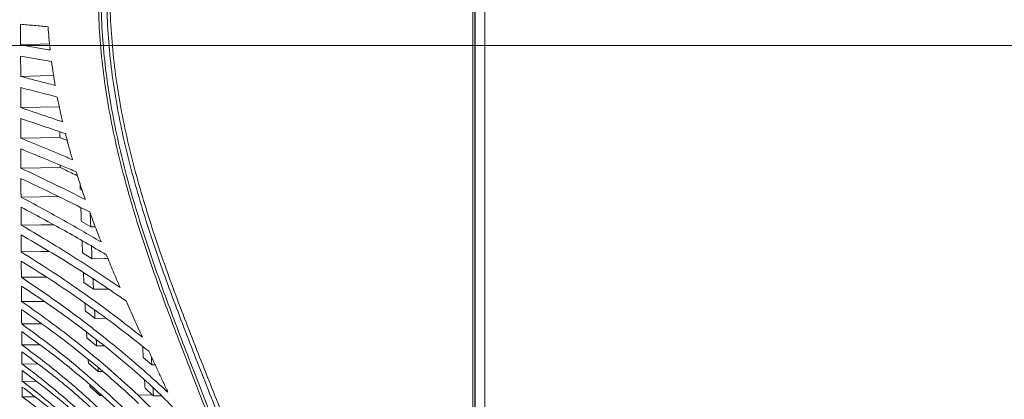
# Model space of a CAD drawing. Header units: millimetres. Extents: x 0 to 1118, y 0 to 864.
# Tile 489 of 512: x 766 to 831, y 596 to 621. Entities that reach past the tile are written whole.
import ezdxf

# ---------------------------------------------------------------- set-up
doc = ezdxf.new("R2010")
doc.units = ezdxf.units.MM
doc.styles.add('SLDTEXTSTYLE0', font='TXT', dxfattribs={"width": 0.605})
doc.dimstyles.new('SLDDIMSTYLE4', dxfattribs={"dimtxt": 3.175, "dimasz": 3.302, "dimexe": 0, "dimexo": 0.0625, "dimgap": 0.79375, "dimtad": 0, "dimtih": 1, "dimtoh": 1, "dimlfac": 4, "dimrnd": 1e-09, "dimzin": 4, "dimdsep": 46, "dimtxsty": 'SLDTEXTSTYLE0', "dimsah": 1, "dimcen": 0.09, "dimadec": 0, "dimazin": 1, "dimtfac": 1, "dimtofl": 0, "dimtmove": 0, "dimatfit": 3, "dimfxl": 1, "dimfrac": 2, "dimtolj": 1, "dimtzin": 12, "dimarcsym": 0})
doc.dimstyles.new('SLDDIMSTYLE8', dxfattribs={"dimtxt": 3.175, "dimasz": 3.302, "dimexe": 0, "dimexo": 0.0625, "dimgap": 0.79375, "dimtad": 0, "dimtih": 1, "dimtoh": 1, "dimlfac": 4, "dimrnd": 1e-09, "dimzin": 12, "dimdsep": 46, "dimtxsty": 'SLDTEXTSTYLE0', "dimsah": 1, "dimcen": 0.09, "dimadec": 0, "dimazin": 3, "dimtfac": 1, "dimtofl": 0, "dimtmove": 0, "dimatfit": 3, "dimfxl": 1, "dimfrac": 2, "dimtolj": 1, "dimtzin": 12, "dimarcsym": 0})

# ---------------------------------------------------------------- blocks, each defined once
blk = doc.blocks.new('_D_28')
at = {"color": 7, "linetype": 'Continuous', "lineweight": 0}
for p, q in [((876.035, 617.934), (876.035, 526.514)), ((796.035, 542.934), (796.035, 526.514)), ((796.035, 528.114), (834.58, 528.114)), ((876.035, 528.114), (837.49, 528.114))]:
    blk.add_line(p, q, dxfattribs=at)
for points in [[(796.035, 528.114), (799.337, 527.606), (799.337, 528.622)], [(876.035, 528.114), (872.733, 528.622), (872.733, 527.606)]]:
    blk.add_solid(points, dxfattribs=at)
at = {"color": 7, "linetype": 'Continuous', "lineweight": 0, "insert": (834.58, 529.771), "char_height": 3.175, "attachment_point": 1, "style": 'SLDTEXTSTYLE0'}
blk.add_mtext('B', dxfattribs=at)
blk = doc.blocks.new('_D_29')
at = {"color": 7, "linetype": 'Continuous', "lineweight": 0}
for p, q in [((874.435, 619.534), (698.437, 619.534)), ((700.037, 619.534), (700.037, 584.47)), ((700.037, 544.534), (700.037, 579.598)), ((794.435, 544.534), (698.437, 544.534))]:
    blk.add_line(p, q, dxfattribs=at)
for points in [[(700.037, 619.534), (699.529, 616.232), (700.545, 616.232)], [(700.037, 544.534), (700.545, 547.836), (699.529, 547.836)]]:
    blk.add_solid(points, dxfattribs=at)
at = {"color": 7, "linetype": 'Continuous', "lineweight": 0, "insert": (698.463, 583.69), "char_height": 3.175, "attachment_point": 1, "style": 'SLDTEXTSTYLE0'}
blk.add_mtext('C', dxfattribs=at)
blk = doc.blocks.new('_D_35')
at = {"color": 7, "linetype": 'Continuous', "lineweight": 0}
for p, q in [((794.435, 677.284), (669.723, 677.284)), ((671.323, 677.284), (671.323, 613.345)), ((671.323, 544.534), (671.323, 608.473)), ((791.287, 544.534), (669.723, 544.534))]:
    blk.add_line(p, q, dxfattribs=at)
for points in [[(671.323, 677.284), (670.815, 673.982), (671.831, 673.982)], [(671.323, 544.534), (671.831, 547.836), (670.815, 547.836)]]:
    blk.add_solid(points, dxfattribs=at)
at = {"color": 7, "linetype": 'Continuous', "lineweight": 0, "insert": (664.653, 612.565), "char_height": 3.175, "attachment_point": 1, "style": 'SLDTEXTSTYLE0'}
blk.add_mtext('531.00', dxfattribs=at)

msp = doc.modelspace()

# ---------------------------------------------------------------- linework, layer by layer
at = {"color": 7, "linetype": 'Continuous', "lineweight": 15}
for p, q in [((796.1598, 549.5256), (796.1598, 672.2922)), ((796.2973, 672.3181), (796.2973, 549.4997)), ((769.4235, 613.2694), (768.9423, 613.4678)), ((770.2853, 610.0561), (770.2752, 610.3856)), ((770.4037, 609.9971), (770.2853, 610.0561)), ((770.9747, 607.5743), (770.3575, 607.9266)), ((770.9747, 607.5743), (771.2721, 607.5784)), ((771.0615, 605.4749), (770.438, 605.8725)), ((771.1564, 603.4628), (770.5261, 603.9039)), ((771.2579, 601.5479), (770.6205, 602.0302)), ((771.2579, 601.5479), (771.9763, 601.5506)), ((771.3641, 599.7394), (770.7194, 600.2608)), ((767.6236, 599.7966), (766.434, 599.8043)), ((771.3641, 599.7394), (771.8646, 599.7396)), ((774.9947, 598.4931), (774.4365, 598.9754)), ((767.5012, 598.5318), (766.4448, 598.5422)), ((770.8214, 598.604), (770.806, 598.8452)), ((771.4734, 598.0463), (770.8214, 598.604)), ((771.4734, 598.0463), (771.4563, 598.3016)), ((774.9947, 598.4931), (775.2179, 598.494)), ((771.4734, 598.0463), (771.7627, 598.0455)), ((767.3967, 597.3888), (766.4558, 597.4012)), ((770.9247, 597.0681), (770.9176, 597.17)), ((771.5836, 596.4768), (770.9247, 597.0681)), ((775.0297, 596.512), (774.5518, 596.9594)), ((767.2893, 596.3735), (766.4667, 596.3869)), ((771.5836, 596.4768), (771.5762, 596.5789)), ((771.5836, 596.4768), (771.6908, 596.4761)), ((775.0297, 596.512), (775.1076, 596.4381)), ((775.6449, 596.4383), (775.1076, 596.4381))]:
    msp.add_line(p, q, dxfattribs=at)
at = {"color": 9, "linetype": 'Continuous', "lineweight": 0}
for p, q in [((796.2848, 672.4964), (796.2848, 549.3214)), ((796.9473, 672.3181), (796.9473, 549.4997)), ((775.0297, 596.512), (774.0968, 596.4891))]:
    msp.add_line(p, q, dxfattribs=at)
at = {"color": 7, "linetype": 'Continuous', "lineweight": 15, "flags": 128}
for points in [[(768.2591, 619.6256), (767.6406, 619.6077), (766.3555, 619.5706)], [(768.5263, 617.5434), (767.6444, 617.5204), (766.3587, 617.4869)], [(768.8998, 615.4907), (767.6493, 615.4618), (766.3629, 615.432)], [(768.9423, 613.4678), (767.6551, 613.4419), (766.3678, 613.416)], [(768.9499, 611.4924), (767.6617, 611.4705), (766.3734, 611.4487)], [(768.8571, 609.5736), (767.6694, 609.5573), (766.38, 609.5396)], [(768.5153, 607.7203), (767.6779, 607.7116), (766.3872, 607.6981)], [(768.2403, 605.9463), (767.6873, 605.9423), (766.3952, 605.9332)], [(771.0615, 605.4749), (771.86, 605.4832), (772.1053, 605.4858)], [(768.067, 604.2595), (767.6977, 604.2582), (766.4041, 604.2534)], [(771.1564, 603.4628), (771.9555, 603.4685), (772.16, 603.4699)], [(767.9055, 602.6673), (767.7087, 602.6673), (766.4134, 602.6669)], [(767.7565, 601.1773), (767.7206, 601.1774), (766.4235, 601.1814)]]:
    msp.add_lwpolyline(points, dxfattribs=at)
at = {"color": 9, "linetype": 'Continuous', "lineweight": 0}
for points, knots in [([(788.6596, 555.8137), (788.6468, 556.5834), (788.6212, 558.1242), (788.4084, 561.1099), (787.9627, 564.764), (787.181, 569.0569), (786.1927, 573.3116), (785.0298, 577.5202), (783.7195, 581.6879), (782.2883, 585.8166), (780.2544, 591.2841), (778.363, 596.0286), (776.5143, 600.7964), (775.2255, 604.2441), (774.0522, 607.7502), (773.229, 610.6134), (772.6867, 612.7759), (772.2318, 614.9489), (771.8742, 617.1315), (771.6217, 619.3304), (771.4827, 621.5425), (771.4651, 623.7586), (771.5741, 625.9729), (771.8136, 628.1784), (772.1871, 630.3657), (772.6955, 632.5286), (773.3342, 634.6534), (774.0972, 636.735), (774.9722, 638.7691), (775.9431, 640.7552), (776.9929, 642.6987), (778.4678, 645.2349), (780.4077, 648.3353), (782.4575, 651.5847), (784.1364, 654.4259), (785.3724, 656.7189), (786.4189, 658.9306), (787.275, 661.0701), (787.9702, 663.2854), (788.3951, 665.2886), (788.6148, 667.0334), (788.6445, 668.0115), (788.6593, 668.5018)], [0, 0, 0, 0, 0.01938218, 0.03880038, 0.07534504, 0.11202174, 0.14862831, 0.18530126, 0.22194319, 0.25862458, 0.29532623, 0.36882954, 0.38723608, 0.42409835, 0.46150969, 0.48029814, 0.49910744, 0.51763718, 0.5361869, 0.55477823, 0.57334817, 0.5919727, 0.61055336, 0.62914281, 0.64780058, 0.6663926, 0.6850542, 0.70363519, 0.72218849, 0.74078709, 0.7592836, 0.77780008, 0.81465829, 0.85137108, 0.87454728, 0.89775461, 0.9169499, 0.93613964, 0.95575437, 0.97535938, 0.98764666, 1, 1, 1, 1]), ([(788.8058, 668.5055), (788.7938, 668.0125), (788.7699, 667.0264), (788.5595, 665.2783), (788.1442, 663.2768), (787.4558, 661.053), (786.598, 658.8876), (785.5425, 656.6472), (784.2989, 654.3379), (782.6166, 651.4915), (780.5639, 648.2404), (778.6231, 645.1435), (777.1489, 642.6126), (776.1008, 640.6765), (775.1319, 638.6974), (774.2589, 636.6721), (773.4985, 634.6003), (772.8624, 632.4854), (772.3559, 630.3343), (771.9842, 628.1559), (771.7455, 625.9607), (771.6375, 623.756), (771.6559, 621.5495), (771.7947, 619.3473), (772.0475, 617.1561), (772.4047, 614.9817), (772.8595, 612.8156), (773.4017, 610.6598), (774.2248, 607.8035), (775.3982, 604.3037), (776.6867, 600.8608), (778.5358, 596.0944), (780.4273, 591.3486), (782.4595, 585.8771), (783.8906, 581.7434), (785.1992, 577.5699), (786.3606, 573.3542), (787.3455, 569.0922), (788.1239, 564.791), (788.5675, 561.1205), (788.768, 558.1406), (788.8061, 556.5617), (788.8061, 555.8122), (788.8061, 555.8122)], [0, 0, 0, 0, 0.0124156, 0.0248326, 0.0442888, 0.0638163, 0.0833864, 0.102901, 0.1261536, 0.1494116, 0.1861517, 0.2229768, 0.2414386, 0.2598986, 0.2784059, 0.2969111, 0.3154101, 0.3339501, 0.3524897, 0.3710264, 0.3895636, 0.4080613, 0.4265798, 0.4450991, 0.4635997, 0.4821013, 0.5005705, 0.5193186, 0.5380678, 0.575411, 0.6122364, 0.6306344, 0.7041537, 0.7408818, 0.7776078, 0.8142993, 0.8510028, 0.8877028, 0.9243996, 0.9610885, 0.980545, 0.9999999, 1, 1, 1, 1]), ([(789.2634, 555.8122), (789.2634, 555.8122), (789.2634, 556.5375), (789.2155, 558.7198), (788.918, 562.3507), (788.2784, 566.6774), (787.4101, 570.964), (786.3466, 575.2065), (785.1196, 579.4049), (783.755, 583.5618), (782.2782, 587.6807), (780.7195, 591.7709), (779.1113, 595.8439), (777.4993, 599.9192), (775.9419, 604.0207), (774.5158, 608.1761), (773.5164, 611.7035), (772.8798, 614.5684), (772.4964, 616.7381), (772.2169, 618.9259), (772.0514, 621.1261), (772.0066, 623.3335), (772.0899, 625.5404), (772.3042, 627.738), (772.6539, 629.9186), (773.1403, 632.0733), (773.7597, 634.1944), (774.5082, 636.2727), (775.3714, 638.303), (776.3351, 640.2845), (777.3802, 642.221), (778.855, 644.7518), (780.8023, 647.8449), (782.8767, 651.1021), (784.591, 653.9681), (785.8549, 656.283), (786.9172, 658.4968), (787.776, 660.601), (788.4794, 662.7611), (788.9482, 664.8125), (789.2165, 666.733), (789.2477, 667.9147), (789.2634, 668.5055)], [0, 0, 0, 0, 0.0000001, 0.0182549, 0.0549227, 0.0916009, 0.1282775, 0.1649582, 0.2016499, 0.2383441, 0.2750562, 0.3117701, 0.348506, 0.3852707, 0.4220717, 0.4589178, 0.4958144, 0.5142712, 0.5327612, 0.55125, 0.5697591, 0.5882671, 0.6067898, 0.6253117, 0.6438065, 0.6623381, 0.6808701, 0.6993857, 0.7179031, 0.7363699, 0.7548217, 0.7732755, 0.8100823, 0.8468029, 0.8704662, 0.8941239, 0.9131571, 0.9322387, 0.9512837, 0.9702671, 0.985135, 1, 1, 1, 1]), ([(789.6169, 668.5038), (789.5974, 667.903), (789.5583, 666.7015), (789.2742, 664.7553), (788.7878, 662.6821), (788.066, 660.504), (787.1885, 658.383), (786.108, 656.1572), (784.8275, 653.8346), (783.0982, 650.9679), (781.0114, 647.7155), (779.0568, 644.631), (777.5789, 642.1101), (776.5334, 640.1834), (775.5704, 638.2127), (774.7087, 636.1944), (773.9623, 634.1286), (773.3452, 632.0203), (772.8611, 629.8787), (772.5136, 627.7109), (772.3012, 625.526), (772.2196, 623.3315), (772.2658, 621.1362), (772.4327, 618.9476), (772.7137, 616.7711), (773.0988, 614.6119), (773.7381, 611.7597), (774.7422, 608.2458), (776.1753, 604.104), (777.741, 600.0121), (779.3624, 595.9426), (780.9808, 591.8715), (782.5499, 587.7806), (784.0376, 583.6579), (785.4127, 579.4954), (786.6508, 575.288), (787.7249, 571.0347), (788.6055, 566.7327), (789.2523, 562.3876), (789.5714, 558.7375), (789.6056, 556.5427), (789.6169, 555.8122)], [0, 0, 0, 0, 0.0151052, 0.0302135, 0.0493734, 0.0685948, 0.0878524, 0.1070619, 0.1307912, 0.1545261, 0.1912488, 0.2279761, 0.2463529, 0.2647277, 0.2830942, 0.3014952, 0.3198943, 0.3383011, 0.3567075, 0.3750776, 0.393479, 0.4118812, 0.4302759, 0.4486715, 0.4670576, 0.4854449, 0.5038098, 0.5405501, 0.5772798, 0.614004, 0.6507265, 0.6874493, 0.7241836, 0.7609161, 0.7976672, 0.8344158, 0.8711927, 0.9079655, 0.9448022, 0.9816286, 1, 1, 1, 1])]:
    msp.add_open_spline(points, degree=3, knots=knots, dxfattribs=at)
at = {"color": 7, "linetype": 'Continuous', "lineweight": 15}
for points, knots in [([(768.1607, 620.7648), (768.0091, 620.7781), (767.7061, 620.8046), (767.1024, 620.8579), (766.6532, 620.8981), (766.3538, 620.9249)], [0, 0, 0, 0, 0.2500146, 0.5000286, 1, 1, 1, 1]), ([(766.3538, 620.9249), (766.3539, 620.8114), (766.3542, 620.5844), (766.3547, 620.1327), (766.3552, 619.7951), (766.3555, 619.5706)], [0, 0, 0, 0, 0.2509349, 0.5018696, 1, 1, 1, 1]), ([(768.3012, 619.2288), (768.2873, 619.3566), (768.2596, 619.6123), (768.2101, 620.1241), (768.1804, 620.5085), (768.1607, 620.7648)], [0, 0, 0, 0, 0.2500634, 0.5001265, 1, 1, 1, 1]), ([(766.3555, 619.5706), (766.5167, 619.542), (766.8392, 619.4849), (767.4871, 619.3709), (767.9755, 619.2856), (768.3012, 619.2288)], [0, 0, 0, 0, 0.25001, 0.5000225, 1, 1, 1, 1]), ([(766.3566, 618.8279), (766.3567, 618.7154), (766.3571, 618.4903), (766.3578, 618.0428), (766.3584, 617.7089), (766.3587, 617.4869)], [0, 0, 0, 0, 0.2509347, 0.5018699, 1, 1, 1, 1]), ([(768.393, 618.4714), (768.2226, 618.5011), (767.8819, 618.5604), (767.2019, 618.679), (766.6947, 618.7684), (766.3566, 618.8279)], [0, 0, 0, 0, 0.25000906, 0.50001787, 1, 1, 1, 1]), ([(768.6314, 616.8975), (768.6093, 617.0284), (768.5651, 617.2901), (768.4829, 617.8143), (768.429, 618.2086), (768.393, 618.4714)], [0, 0, 0, 0, 0.25006456, 0.50012858, 1, 1, 1, 1]), ([(766.3587, 617.4869), (766.5475, 617.4377), (766.9251, 617.3392), (767.6825, 617.1428), (768.2518, 616.9956), (768.6314, 616.8975)], [0, 0, 0, 0, 0.2500072, 0.5000142, 1, 1, 1, 1]), ([(768.7706, 616.1307), (768.5696, 616.1826), (768.1674, 616.2863), (767.3632, 616.4937), (766.7613, 616.6494), (766.3601, 616.7533)], [0, 0, 0, 0, 0.25000382, 0.50000817, 1, 1, 1, 1]), ([(766.3601, 616.7533), (766.3604, 616.6422), (766.3608, 616.4202), (766.3617, 615.9791), (766.3625, 615.6505), (766.3629, 615.432)], [0, 0, 0, 0, 0.2509353, 0.5018702, 1, 1, 1, 1]), ([(769.117, 614.4977), (769.0859, 614.6334), (769.0236, 614.9046), (768.9053, 615.4484), (768.8245, 615.8578), (768.7706, 616.1307)], [0, 0, 0, 0, 0.2500645, 0.500128, 1, 1, 1, 1]), ([(766.3629, 615.432), (766.8222, 615.2764), (767.5112, 615.0429), (768.4296, 614.7315), (768.8879, 614.5757), (769.117, 614.4977)], [0, 0, 0, 0, 0.4999992, 0.7499994, 1, 1, 1, 1]), ([(769.306, 613.7175), (769.0617, 613.8005), (768.5731, 613.9665), (767.5928, 614.2977), (766.8559, 614.5457), (766.3646, 614.7111)], [0, 0, 0, 0, 0.2500052, 0.5000089, 1, 1, 1, 1]), ([(766.3646, 614.7111), (766.3649, 614.6021), (766.3654, 614.3841), (766.3665, 613.9516), (766.3673, 613.6299), (766.3678, 613.416)], [0, 0, 0, 0, 0.25093543, 0.50187058, 1, 1, 1, 1]), ([(768.9423, 613.4678), (768.9421, 613.5207), (768.9417, 613.645), (768.9412, 613.7698), (768.941, 613.8414)], [0, 0, 0, 0, 0.4263406, 1, 1, 1, 1]), ([(766.3678, 613.416), (766.9382, 613.1811), (767.7938, 612.8288), (768.9276, 612.357), (769.4912, 612.1201), (769.773, 612.0017)], [0, 0, 0, 0, 0.499992, 0.749994, 1, 1, 1, 1]), ([(769.773, 612.0017), (769.7318, 612.1441), (769.6495, 612.4289), (769.4909, 613), (769.3799, 613.4305), (769.306, 613.7175)], [0, 0, 0, 0, 0.2500477, 0.5000961, 1, 1, 1, 1]), ([(770.0134, 611.2036), (769.7126, 611.33), (769.1111, 611.583), (767.8988, 612.0862), (766.9813, 612.4612), (766.3697, 612.7112)], [0, 0, 0, 0, 0.2500163, 0.500032, 1, 1, 1, 1]), ([(766.3697, 612.7112), (766.37, 612.6048), (766.3706, 612.392), (766.3718, 611.9701), (766.3728, 611.6569), (766.3734, 611.4487)], [0, 0, 0, 0, 0.250935, 0.5018709, 1, 1, 1, 1]), ([(766.3734, 611.4487), (766.7316, 611.2776), (767.4478, 610.9355), (768.8696, 610.2476), (769.917, 609.7254), (770.6152, 609.3773)], [0, 0, 0, 0, 0.2500321, 0.5000645, 1, 1, 1, 1]), ([(768.9499, 611.4924), (768.9498, 611.5181), (768.9496, 611.5703), (768.9494, 611.6228), (768.9493, 611.6493)], [0, 0, 0, 0, 0.4938932, 1, 1, 1, 1]), ([(770.0972, 610.9416), (770.0467, 610.9661), (769.6666, 611.1505), (769.2828, 611.3336), (768.9499, 611.4924)], [0, 0, 0, 0, 0.1328876, 1, 1, 1, 1]), ([(770.6152, 609.3773), (770.5628, 609.5288), (770.4581, 609.8318), (770.2546, 610.4396), (770.1099, 610.898), (770.0134, 611.2036)], [0, 0, 0, 0, 0.2500541, 0.5001068, 1, 1, 1, 1]), ([(770.9076, 608.5563), (770.5368, 608.7426), (769.7952, 609.1152), (768.2914, 609.8534), (767.1419, 610.3995), (766.3757, 610.7635)], [0, 0, 0, 0, 0.2500458, 0.5000914, 1, 1, 1, 1]), ([(766.3757, 610.7635), (766.376, 610.6602), (766.3767, 610.4536), (766.3782, 610.0444), (766.3793, 609.7412), (766.38, 609.5396)], [0, 0, 0, 0, 0.2509355, 0.5018712, 1, 1, 1, 1]), ([(766.38, 609.5396), (766.8306, 609.2976), (767.7316, 608.8137), (769.507, 607.8353), (770.7978, 607.0859), (771.6582, 606.5863)], [0, 0, 0, 0, 0.2500828, 0.5001666, 1, 1, 1, 1]), ([(772.0008, 605.7369), (771.5467, 606.0043), (770.6385, 606.539), (768.7813, 607.5923), (767.3419, 608.3635), (766.3825, 608.8774)], [0, 0, 0, 0, 0.2501092, 0.5002184, 1, 1, 1, 1]), ([(766.3825, 608.8774), (766.3829, 608.7777), (766.3837, 608.5782), (766.3852, 608.1838), (766.3864, 607.8921), (766.3872, 607.6981)], [0, 0, 0, 0, 0.2509358, 0.5018715, 1, 1, 1, 1]), ([(770.3254, 608.8355), (770.2927, 608.8535), (770.201, 608.9044), (770.1075, 608.9546), (770.0473, 608.9869)], [0, 0, 0, 0, 0.3557972, 1, 1, 1, 1]), ([(770.3575, 607.9266), (770.3533, 608.0409), (770.345, 608.2694), (770.3341, 608.5761), (770.3276, 608.7701), (770.325, 608.8479)], [0, 0, 0, 0, 0.3744785, 0.7489568, 1, 1, 1, 1]), ([(771.6582, 606.5863), (771.5937, 606.7498), (771.4646, 607.0766), (771.2117, 607.7323), (771.0292, 608.2267), (770.9076, 608.5563)], [0, 0, 0, 0, 0.2500404, 0.5000817, 1, 1, 1, 1]), ([(770.9747, 607.5743), (770.9702, 607.6927), (770.9611, 607.9294), (770.9501, 608.226), (770.9437, 608.4057), (770.9416, 608.4651)], [0, 0, 0, 0, 0.4010543, 0.8021095, 1, 1, 1, 1]), ([(766.3872, 607.6981), (766.9526, 607.3645), (768.0835, 606.6973), (770.2882, 605.3378), (771.8627, 604.284), (772.9119, 603.5819)], [0, 0, 0, 0, 0.2501828, 0.5003685, 1, 1, 1, 1]), ([(773.3002, 602.6975), (772.7507, 603.0733), (771.6517, 603.8247), (769.3799, 605.2947), (767.5855, 606.3554), (766.3899, 607.0621)], [0, 0, 0, 0, 0.2502291, 0.5004589, 1, 1, 1, 1]), ([(766.3899, 607.0621), (766.3904, 606.9665), (766.3912, 606.7752), (766.393, 606.3974), (766.3943, 606.1186), (766.3952, 605.9332)], [0, 0, 0, 0, 0.25093526, 0.50187197, 1, 1, 1, 1]), ([(770.438, 605.8725), (770.4335, 605.9826), (770.4243, 606.2027), (770.4135, 606.467), (770.4074, 606.6226), (770.4057, 606.6661)], [0, 0, 0, 0, 0.4187735, 0.837548, 1, 1, 1, 1]), ([(771.0615, 605.4749), (771.0565, 605.5889), (771.0465, 605.817), (771.0345, 606.0941), (771.0277, 606.2589), (771.0257, 606.3074)], [0, 0, 0, 0, 0.41366332, 0.82732643, 1, 1, 1, 1]), ([(766.3952, 605.9332), (767.1018, 605.4837), (768.515, 604.5849), (770.544, 603.1915), (772.5089, 601.7687), (773.7565, 600.7932), (774.3806, 600.3052)], [0, 0, 0, 0, 0.250355, 0.5007134, 0.7502494, 1, 1, 1, 1]), ([(772.9119, 603.5819), (772.8344, 603.7608), (772.6793, 604.1187), (772.3733, 604.8361), (772.1498, 605.3766), (772.0008, 605.7369)], [0, 0, 0, 0, 0.2500277, 0.5000554, 1, 1, 1, 1]), ([(774.8076, 599.3782), (774.1531, 599.8974), (772.8443, 600.9358), (770.7777, 602.4434), (768.6402, 603.9138), (767.1459, 604.8554), (766.3983, 605.3264)], [0, 0, 0, 0, 0.2504591, 0.5009205, 0.7503176, 1, 1, 1, 1]), ([(766.3983, 605.3264), (766.3988, 605.2353), (766.3997, 605.0532), (766.4016, 604.6938), (766.4031, 604.4293), (766.4041, 604.2534)], [0, 0, 0, 0, 0.25093709, 0.50187234, 1, 1, 1, 1]), ([(766.4041, 604.2534), (767.2818, 603.659), (769.0373, 602.4702), (771.5049, 600.5982), (773.8618, 598.6739), (775.3282, 597.3451), (776.062, 596.6802)], [0, 0, 0, 0, 0.25075006, 0.50150033, 0.75055431, 1, 1, 1, 1]), ([(770.5261, 603.9039), (770.5211, 604.0091), (770.5112, 604.2195), (770.5009, 604.4387), (770.4958, 604.5541), (770.4954, 604.562)], [0, 0, 0, 0, 0.4821635, 0.96433, 1, 1, 1, 1]), ([(771.1564, 603.4628), (771.151, 603.5718), (771.1401, 603.79), (771.1287, 604.0211), (771.1229, 604.1446), (771.1223, 604.1568)], [0, 0, 0, 0, 0.4741043, 0.9482077, 1, 1, 1, 1]), ([(766.4073, 603.6788), (766.4078, 603.5927), (766.4088, 603.4206), (766.4108, 603.0814), (766.4124, 602.8325), (766.4134, 602.6669)], [0, 0, 0, 0, 0.2509366, 0.5018721, 1, 1, 1, 1]), ([(773.6811, 598.2466), (773.1133, 598.7214), (771.9776, 599.671), (770.1894, 601.0487), (768.3425, 602.3915), (767.0526, 603.2495), (766.4073, 603.6788)], [0, 0, 0, 0, 0.2504771, 0.5009577, 0.7503335, 1, 1, 1, 1]), ([(766.4134, 602.6669), (767.1037, 602.1808), (768.4841, 601.2086), (770.4408, 599.6809), (772.3218, 598.1122), (773.5049, 597.0304), (774.0968, 596.4891)], [0, 0, 0, 0, 0.2506379, 0.5012734, 0.7504777, 1, 1, 1, 1]), ([(766.4169, 602.1274), (766.4174, 602.0467), (766.4185, 601.8853), (766.4207, 601.5681), (766.4223, 601.3359), (766.4235, 601.1814)], [0, 0, 0, 0, 0.2509363, 0.501873, 1, 1, 1, 1]), ([(774.129, 595.9496), (773.5338, 596.4947), (772.3436, 597.5848), (770.4544, 599.1574), (768.4923, 600.6821), (767.1091, 601.6453), (766.4169, 602.1274)], [0, 0, 0, 0, 0.2507074, 0.5014207, 0.7504934, 1, 1, 1, 1]), ([(770.6205, 602.0302), (770.6152, 602.1298), (770.606, 602.3038), (770.5969, 602.4802), (770.593, 602.5556)], [0, 0, 0, 0, 0.5724514, 1, 1, 1, 1]), ([(771.2579, 601.5479), (771.2522, 601.6511), (771.242, 601.8335), (771.232, 602.0185), (771.2276, 602.0989)], [0, 0, 0, 0, 0.5656732, 1, 1, 1, 1]), ([(774.3806, 600.3052), (774.2895, 600.5041), (774.1074, 600.902), (773.7456, 601.6986), (773.4784, 602.298), (773.3002, 602.6975)], [0, 0, 0, 0, 0.2500145, 0.5000285, 1, 1, 1, 1]), ([(766.4235, 601.1814), (767.1685, 600.6376), (768.6585, 599.5498), (770.7453, 597.821), (772.7367, 596.0384), (773.9767, 594.804), (774.5973, 594.1863)], [0, 0, 0, 0, 0.2509475, 0.5018863, 0.75073, 1, 1, 1, 1]), ([(774.629, 593.6845), (774.0039, 594.3079), (772.7535, 595.5548), (770.7522, 597.3428), (768.6614, 599.0668), (767.1726, 600.1415), (766.4272, 600.6796)], [0, 0, 0, 0, 0.2510162, 0.5020425, 0.7507086, 1, 1, 1, 1]), ([(766.4272, 600.6796), (766.4278, 600.6047), (766.4289, 600.455), (766.4312, 600.1612), (766.4329, 599.9468), (766.434, 599.8043)], [0, 0, 0, 0, 0.25093623, 0.50187203, 1, 1, 1, 1]), ([(770.7194, 600.2608), (770.7139, 600.3542), (770.7065, 600.4806), (770.6991, 600.609), (770.6972, 600.6425)], [0, 0, 0, 0, 0.7391524, 1, 1, 1, 1]), ([(766.434, 599.8043), (767.2404, 599.1989), (768.853, 597.9882), (771.0817, 596.0393), (773.1917, 594.0221), (774.4914, 592.6202), (775.1419, 591.9185)], [0, 0, 0, 0, 0.2513556, 0.5026895, 0.751069, 1, 1, 1, 1]), ([(771.3641, 599.7394), (771.3582, 599.8363), (771.3499, 599.9708), (771.3417, 600.1075), (771.3394, 600.1459)], [0, 0, 0, 0, 0.7197451, 1, 1, 1, 1]), ([(774.4365, 598.9754), (774.4299, 599.0965), (774.4169, 599.3358), (774.4041, 599.5787), (774.3978, 599.6987)], [0, 0, 0, 0, 0.50596375, 1, 1, 1, 1]), ([(775.1723, 591.4567), (774.5153, 592.1667), (773.2013, 593.5868), (771.0792, 595.6115), (768.8483, 597.5528), (767.2423, 598.7453), (766.4378, 599.3426)], [0, 0, 0, 0, 0.251345, 0.5027047, 0.7509169, 1, 1, 1, 1]), ([(766.4378, 599.3426), (766.4384, 599.2739), (766.4396, 599.1365), (766.4419, 598.8675), (766.4436, 598.6721), (766.4448, 598.5422)], [0, 0, 0, 0, 0.2509366, 0.5018752, 1, 1, 1, 1]), ([(776.062, 596.6802), (775.9573, 596.9049), (775.7478, 597.3544), (775.3289, 598.2534), (775.0161, 598.9283), (774.8076, 599.3782)], [0, 0, 0, 0, 0.250004, 0.5000083, 1, 1, 1, 1]), ([(774.9947, 598.4931), (774.9883, 598.6177), (774.9789, 598.7971), (774.9697, 598.9791), (774.9669, 599.0347)], [0, 0, 0, 0, 0.6945526, 1, 1, 1, 1]), ([(766.4448, 598.5422), (766.819, 598.2622), (767.5674, 597.7022), (768.9841, 596.5586), (769.9819, 595.6605), (770.6382, 595.0699)], [0, 0, 0, 0, 0.2550234, 0.5100436, 1, 1, 1, 1]), ([(776.6581, 595.3999), (776.4171, 595.6537), (775.935, 596.1613), (774.9516, 597.1292), (774.1886, 597.8002), (773.6811, 598.2466)], [0, 0, 0, 0, 0.2508587, 0.5017163, 1, 1, 1, 1]), ([(770.6702, 594.6504), (770.3481, 594.9436), (769.6851, 595.5468), (768.3028, 596.7267), (767.1884, 597.5658), (766.4487, 598.1228)], [0, 0, 0, 0, 0.24117173, 0.49630902, 1, 1, 1, 1]), ([(766.4487, 598.1228), (766.4493, 598.0606), (766.4504, 597.9362), (766.4529, 597.6934), (766.4546, 597.5179), (766.4558, 597.4012)], [0, 0, 0, 0, 0.250937, 0.5018736, 1, 1, 1, 1]), ([(766.4558, 597.4012), (766.8404, 597.1104), (767.6097, 596.529), (769.058, 595.3357), (770.0727, 594.3932), (770.7392, 593.774)], [0, 0, 0, 0, 0.2554867, 0.5109679, 1, 1, 1, 1]), ([(770.7697, 593.3991), (770.4415, 593.7078), (769.7662, 594.3428), (768.3572, 595.5787), (767.2161, 596.4491), (766.4598, 597.0262)], [0, 0, 0, 0, 0.2417042, 0.4973333, 1, 1, 1, 1]), ([(766.4598, 597.0262), (766.4603, 596.9708), (766.4615, 596.86), (766.4639, 596.6446), (766.4656, 596.4898), (766.4667, 596.3869)], [0, 0, 0, 0, 0.25093617, 0.50187231, 1, 1, 1, 1]), ([(774.5518, 596.9594), (774.545, 597.0731), (774.5345, 597.2484), (774.5241, 597.4267), (774.5204, 597.4894)], [0, 0, 0, 0, 0.6482199, 1, 1, 1, 1]), ([(775.1076, 596.4381), (775.1009, 596.5549), (775.0904, 596.7368), (775.0801, 596.9218), (775.0763, 596.9879)], [0, 0, 0, 0, 0.64225063, 1, 1, 1, 1]), ([(766.4667, 596.3869), (766.8613, 596.0869), (767.6506, 595.4869), (769.1286, 594.2497), (770.159, 593.2671), (770.8348, 592.6226)], [0, 0, 0, 0, 0.2560198, 0.5120308, 1, 1, 1, 1]), ([(778.2522, 591.9349), (777.9216, 592.3492), (777.2604, 593.1777), (775.8952, 594.7339), (774.814, 595.7892), (774.0968, 596.4891)], [0, 0, 0, 0, 0.2519055, 0.5038081, 1, 1, 1, 1])]:
    msp.add_open_spline(points, degree=3, knots=knots, dxfattribs=at)

# ---------------------------------------------------------------- dimensions: what is measured, and where the dimension line sits
at = {"color": 7, "linetype": 'Continuous', "lineweight": 0}
dim = msp.add_linear_dim(base=(671.3228, 544.5339), p1=(796.0348, 677.2839), p2=(792.8873, 544.5339), angle=90, dimstyle='SLDDIMSTYLE4', dxfattribs=at)
dim.commit()
dim.dimension.update_dxf_attribs({"geometry": '_D_35', "text_midpoint": (671.3228, 610.9089), "dimtype": 160})
dim = msp.add_linear_dim(base=(700.0372, 544.5339), p1=(876.0348, 619.5339), p2=(796.0348, 544.5339), angle=90, text='C', dimstyle='SLDDIMSTYLE8', dxfattribs=at)
dim.commit()
dim.dimension.update_dxf_attribs({"geometry": '_D_29', "text_midpoint": (700.0372, 582.0339), "dimtype": 160})
dim = msp.add_linear_dim(base=(796.0348, 528.1144), p1=(876.0348, 619.5339), p2=(796.0348, 544.5339), text='B', dimstyle='SLDDIMSTYLE8', dxfattribs=at)
dim.commit()
dim.dimension.update_dxf_attribs({"geometry": '_D_28', "text_midpoint": (836.0348, 528.1144), "dimtype": 160})

doc.saveas('drawing.dxf')
